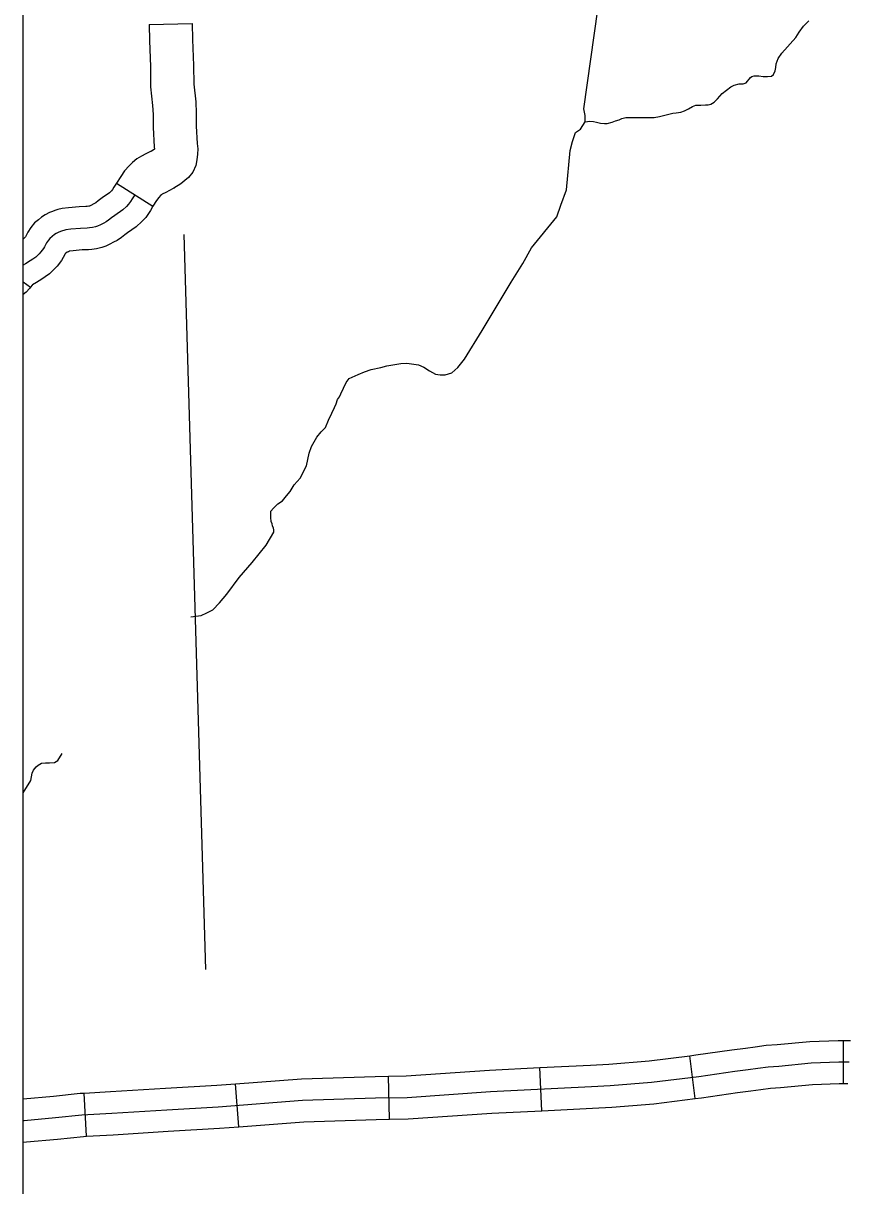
# Model space of a CAD drawing. Extents: x 1720274 to 1751788, y 372074 to 391887.
# Drawn here: x 1729991 to 1730442, y 377014 to 377652 of the extents above; entities that cross this region are included whole.
import ezdxf

# ---------------------------------------------------------------- set-up
doc = ezdxf.new("R2010")
doc.units = 0
for name, color, linetype in [('Level 32', 7, 'Continuous'), ('Level 35', 7, 'Continuous'), ('Level 45', 7, 'Continuous'), ('Level 5', 7, 'Continuous'), ('R_Draft', 7, 'Continuous')]:
    doc.layers.add(name, color=color, linetype=linetype)

msp = doc.modelspace()

# ---------------------------------------------------------------- linework, layer by layer
at = {"layer": 'Level 32'}
for p, q in [((1730041.85, 377564.01), (1730061.88, 377551.33)), ((1729990.7, 377509.97), (1729994.65, 377507.01)), ((1730440.71, 377070.4), (1730440.71, 377094.1)), ((1730359.25, 377062.18), (1730356.3, 377085.69)), ((1730275.23, 377055.52), (1730274.07, 377079.2)), ((1730191.61, 377050.81), (1730191.14, 377074.5)), ((1730025.45, 377041.54), (1730024.17, 377065.2)), ((1730108.98, 377046.68), (1730107.17, 377070.31))]:
    msp.add_line(p, q, dxfattribs=at)
for points in [[(1730041.85, 377564.01), (1730040.48, 377561.84), (1730039.63, 377560.53), (1730039.15, 377559.83), (1730038.99, 377559.64), (1730037.97, 377558.74), (1730033.98, 377555.96), (1730031.78, 377554.28), (1730030.5, 377553.25), (1730030.24, 377553.07), (1730029.48, 377552.69), (1730027.83, 377551.84), (1730027, 377551.46), (1730026.86, 377551.41), (1730026.74, 377551.38), (1730025.85, 377551.28), (1730025.02, 377551.2), (1730021.46, 377551.08), (1730015.45, 377550.53), (1730012.02, 377550.06), (1730009.68, 377549.56), (1730008.1, 377549), (1730006.8, 377548.5), (1730005.19, 377547.85), (1730002.74, 377546.72), (1730000.75, 377545.29), (1729999.04, 377543.94), (1729996.93, 377542.18), (1729994.85, 377539.78), (1729993.28, 377537.18), (1729992.07, 377535.01), (1729991.87, 377534.67), (1729991.38, 377534.02), (1729990.97, 377533.61), (1729990.7, 377533.34)], [(1730051.87, 377557.67), (1730050.46, 377555.44), (1730049.49, 377553.95), (1730048.53, 377552.54), (1730047.41, 377551.28), (1730045.33, 377549.42), (1730040.95, 377546.37), (1730039.1, 377544.96), (1730037.54, 377543.7), (1730036.2, 377542.81), (1730034.86, 377542.14), (1730033.01, 377541.17), (1730031.52, 377540.5), (1730030.33, 377540.06), (1730028.77, 377539.68), (1730027.08, 377539.5), (1730025.8, 377539.37), (1730022.2, 377539.25), (1730016.79, 377538.75), (1730014.06, 377538.38), (1730012.91, 377538.13), (1730012.2, 377537.88), (1730011.13, 377537.47), (1730009.89, 377536.97), (1730008.73, 377536.44), (1730007.87, 377535.82), (1730006.5, 377534.74), (1730005.26, 377533.71), (1730004.48, 377532.8), (1730003.53, 377531.22), (1730002.37, 377529.16), (1730001.77, 377528.11), (1730000.38, 377526.28), (1729999.35, 377525.22), (1729998.44, 377524.33), (1729997.55, 377523.51), (1729996.05, 377522.41), (1729994.57, 377521.47), (1729991.87, 377519.76), (1729990.7, 377519.09)], [(1730061.88, 377551.33), (1730060.43, 377549.05), (1730059.35, 377547.38), (1730057.9, 377545.25), (1730055.83, 377542.91), (1730052.69, 377540.1), (1730047.93, 377536.79), (1730046.41, 377535.64), (1730044.57, 377534.15), (1730042.16, 377532.54), (1730040.25, 377531.58), (1730038.18, 377530.5), (1730036.04, 377529.54), (1730033.8, 377528.7), (1730030.81, 377527.99), (1730028.3, 377527.71), (1730026.57, 377527.54), (1730022.95, 377527.42), (1730018.13, 377526.98), (1730016.15, 377526.7), (1730015.46, 377526.44), (1730014.75, 377526.16), (1730013.97, 377525.54), (1730013.9, 377525.48), (1730013.77, 377525.26), (1730012.67, 377523.3), (1730011.66, 377521.55), (1730009.38, 377518.54), (1730007.73, 377516.84), (1730006.59, 377515.73), (1730005.1, 377514.35), (1730002.74, 377512.62), (1730000.92, 377511.47), (1729997.98, 377509.6), (1729995.77, 377508.34), (1729995.52, 377508.16), (1729994.65, 377507.01)], [(1729994.65, 377507.01), (1729994.11, 377506.28), (1729992.24, 377504.26), (1729990.7, 377502.99)], [(1730356.3, 377085.69), (1730359.65, 377086.11), (1730379.41, 377088.95), (1730386.85, 377089.88), (1730392.13, 377090.57), (1730398.16, 377091.44), (1730404.33, 377091.82), (1730422.15, 377093.51), (1730437.78, 377094.1), (1730440.71, 377094.1)], [(1730440.71, 377094.1), (1730444.48, 377094.1)], [(1730274.07, 377079.2), (1730301.81, 377080.56), (1730311.95, 377081.09), (1730334.14, 377082.91), (1730356.3, 377085.69)], [(1729990.7, 377050.16), (1729991.3, 377050.23), (1730008.37, 377051.75), (1730022.91, 377053.27), (1730039.35, 377054.16), (1730069.44, 377056.05), (1730097.64, 377057.7), (1730143.92, 377061.24), (1730184.01, 377062.51), (1730201.3, 377062.85), (1730247.08, 377066), (1730302.42, 377068.72), (1730312.74, 377069.27), (1730335.36, 377071.12), (1730361.23, 377074.37), (1730380.99, 377077.2), (1730388.36, 377078.12), (1730393.74, 377078.83), (1730399.37, 377079.64), (1730405.26, 377080), (1730422.93, 377081.69), (1730438.01, 377082.25), (1730443.77, 377082.25)], [(1730191.14, 377074.5), (1730200.78, 377074.69), (1730246.38, 377077.83), (1730274.07, 377079.2)], [(1730107.17, 377070.31), (1730143.28, 377073.08), (1730183.71, 377074.36), (1730191.14, 377074.5)], [(1729990.7, 377062.08), (1730007.23, 377063.55), (1730021.97, 377065.09), (1730024.17, 377065.2)], [(1730024.17, 377065.2), (1730038.66, 377065.99), (1730068.73, 377067.88), (1730096.84, 377069.52), (1730107.17, 377070.31)], [(1730359.25, 377062.18), (1730362.81, 377062.62), (1730382.57, 377065.46), (1730389.87, 377066.37), (1730395.35, 377067.09), (1730400.57, 377067.84), (1730406.18, 377068.19), (1730423.71, 377069.86), (1730438.23, 377070.4), (1730440.71, 377070.4)], [(1730440.71, 377070.4), (1730443.06, 377070.4)], [(1730275.23, 377055.52), (1730303.02, 377056.89), (1730313.54, 377057.44), (1730336.58, 377059.33), (1730359.25, 377062.18)], [(1730191.61, 377050.81), (1730201.83, 377051.01), (1730247.77, 377054.17), (1730275.23, 377055.52)], [(1730025.45, 377041.54), (1730040.04, 377042.33), (1730070.16, 377044.23), (1730098.44, 377045.88), (1730108.98, 377046.68)], [(1730108.98, 377046.68), (1730144.56, 377049.41), (1730184.31, 377050.66), (1730191.61, 377050.81)], [(1729990.7, 377038.24), (1729992.5, 377038.44), (1730009.51, 377039.96), (1730023.84, 377041.45), (1730025.45, 377041.54)]]:
    msp.add_lwpolyline(points, dxfattribs=at)
at = {"layer": 'Level 35'}
for points in [[(1730154.09, 377427.71), (1730156.45, 377430.08), (1730158.18, 377434.17), (1730159.91, 377437.95), (1730161.48, 377440.95), (1730162.27, 377442.99), (1730163.06, 377445.36), (1730164.16, 377446.93), (1730164.95, 377448.51), (1730167.93, 377454.65), (1730169.51, 377456.85), (1730174.39, 377459.06), (1730177.85, 377460.64), (1730181.63, 377461.9), (1730186.82, 377463), (1730190.12, 377463.79), (1730197.84, 377465.2), (1730201.14, 377465.36), (1730207.59, 377464.42), (1730210.43, 377463.16), (1730213.57, 377461.11), (1730216.88, 377459.38), (1730219.4, 377458.9), (1730222.07, 377458.9), (1730225.85, 377460.01), (1730229.15, 377463), (1730232.77, 377467.57), (1730242.53, 377483.32), (1730258.42, 377509.78), (1730264.72, 377520.02), (1730269.44, 377528.53), (1730283.47, 377545.56), (1730285.64, 377551.87), (1730288.79, 377560.35), (1730290.76, 377581.84), (1730291.94, 377586.77), (1730293.71, 377591.7), (1730296.47, 377593.67), (1730299.03, 377597.62), (1730299.03, 377599.19), (1730299.03, 377601.16), (1730298.24, 377604.71), (1730305.92, 377659.13)], [(1730299.03, 377597.62), (1730301.46, 377598), (1730303.6, 377597.82), (1730305.14, 377597.45), (1730307.28, 377596.9), (1730309.48, 377596.65), (1730311.01, 377596.65), (1730313.83, 377597.39), (1730315.67, 377598.25), (1730317.63, 377598.8), (1730318.97, 377599.47), (1730321.24, 377599.96), (1730324.42, 377600.02), (1730330.73, 377600.02), (1730334.27, 377599.93), (1730336.76, 377599.93), (1730339.77, 377600.51), (1730343.37, 377601.56), (1730347.1, 377602.35), (1730348.94, 377602.55), (1730351.43, 377602.94), (1730353.52, 377603.66), (1730355.62, 377604.84), (1730357.91, 377606.09), (1730359.68, 377606.68), (1730362.43, 377606.81), (1730364.98, 377606.87), (1730366.35, 377606.87), (1730367.79, 377607.27), (1730369.69, 377608.45), (1730371.46, 377610.28), (1730374.08, 377613.16), (1730378.93, 377616.83), (1730380.64, 377617.82), (1730383.34, 377618.39), (1730385.55, 377618.39), (1730387.18, 377618.97), (1730388.05, 377619.84), (1730388.91, 377620.99), (1730389.68, 377621.86), (1730390.45, 377622.53), (1730391.6, 377622.91), (1730394.29, 377622.82), (1730396.5, 377622.53), (1730399, 377622.53), (1730401.12, 377622.72), (1730402.17, 377623.49), (1730403.23, 377625.61), (1730403.52, 377627.43), (1730403.71, 377629.45), (1730404.86, 377632.34), (1730406.79, 377635.32), (1730414.47, 377643.79), (1730416.4, 377646.77), (1730418.7, 377650.04), (1730421.59, 377652.93)], [(1730082.63, 377326.3), (1730088.31, 377327.06), (1730091.37, 377328.4), (1730094.68, 377330.13), (1730098.38, 377333.91), (1730102.39, 377338.71), (1730109.08, 377347.85), (1730116.32, 377356.04), (1730123.87, 377365.65), (1730128.12, 377372.74), (1730128.12, 377374), (1730127.96, 377374.94), (1730127.49, 377376.2), (1730127.18, 377377.31), (1730126.7, 377378.57), (1730126.55, 377380.77), (1730126.55, 377382.82), (1730126.55, 377384.24), (1730127.96, 377385.81), (1730130.32, 377388.18), (1730132.84, 377389.91), (1730135.04, 377392.59), (1730137.09, 377394.95), (1730139.29, 377398.57), (1730142.6, 377402.35), (1730146.06, 377409.13), (1730147.48, 377416.06), (1730148.74, 377419.68), (1730151.73, 377424.72), (1730154.09, 377427.71)], [(1729990.7, 377229.87), (1729994.84, 377236.61), (1729995.67, 377240.59), (1729996.33, 377242.25), (1729997.82, 377244.08), (1729998.82, 377244.9), (1730000.81, 377246.07), (1730002.96, 377246.23), (1730005.11, 377246.23), (1730007.93, 377246.4), (1730009.59, 377247.56), (1730012.06, 377251.42)]]:
    msp.add_lwpolyline(points, dxfattribs=at)
at = {"layer": 'Level 45'}
msp.add_line((1730059.7, 377651.02), (1730083.39, 377651.62), dxfattribs=at)
for points in [[(1730059.7, 377651.02), (1730059.92, 377642.11), (1730060.44, 377628.02), (1730060.52, 377616.88), (1730061.66, 377606.57), (1730061.92, 377601.72), (1730061.92, 377594.48), (1730062.55, 377583.88), (1730062.68, 377582.57), (1730060.79, 377581.38)], [(1730083.39, 377651.62), (1730083.61, 377642.84), (1730084.14, 377628.54), (1730084.21, 377618.27), (1730085.29, 377608.52), (1730085.62, 377602.36), (1730085.62, 377595.18), (1730086.18, 377585.72), (1730086.46, 377582.8), (1730086.34, 377579.96), (1730086, 377576.86), (1730085.31, 377573.75), (1730083.68, 377570.01), (1730081.32, 377567.12), (1730079.33, 377565.42), (1730077.16, 377563.68), (1730073.4, 377561.32)], [(1730061.21, 377581.65), (1730058.03, 377580.03), (1730055.63, 377578.78), (1730053.05, 377577.31), (1730050.7, 377575.43), (1730048.72, 377573.44), (1730046.3, 377570.7), (1730044.15, 377567.58), (1730041.85, 377564.01)], [(1730073.44, 377561.34), (1730072.97, 377561.04), (1730068.87, 377558.95), (1730066.97, 377557.96), (1730066.48, 377557.69), (1730066, 377557.21), (1730065.01, 377556.09), (1730063.89, 377554.45), (1730061.88, 377551.33)]]:
    msp.add_lwpolyline(points, dxfattribs=at)
at = {"layer": 'Level 5'}
msp.add_lwpolyline([(1730078.78, 377535.82), (1730090.61, 377132.95)], dxfattribs=at)
at = {"layer": 'R_Draft'}
msp.add_lwpolyline([(1729990.7, 381816.11), (1741847.55, 381816.11), (1741847.55, 374371.32), (1729990.7, 374371.32)], close=True, dxfattribs=at)

doc.saveas('drawing.dxf')
